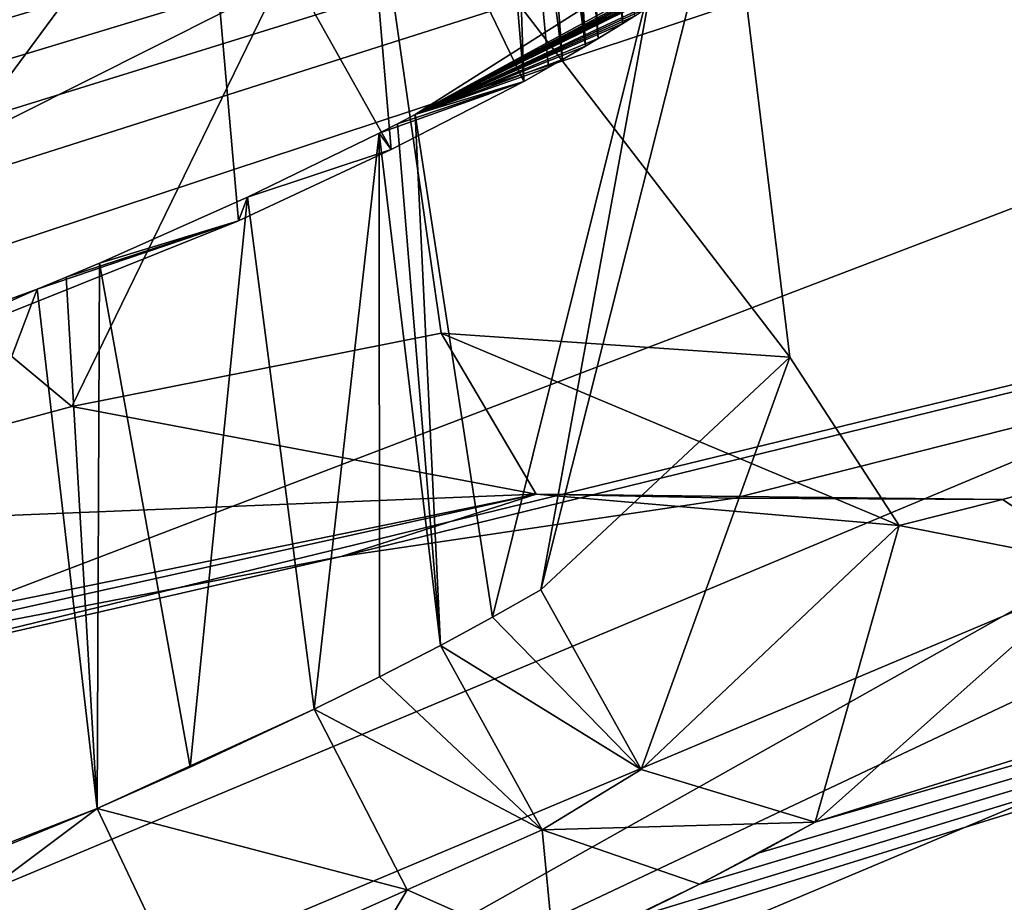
# Model space of a CAD drawing. Header units: metres. Extents: x -147 to 294, y -23 to 81.
# Tile 706 of 742: x 281.32 to 282.55, y 15.06 to 16.16. Entities that reach past the tile are written whole.
import ezdxf

# ---------------------------------------------------------------- set-up
doc = ezdxf.new("R2010")
doc.units = ezdxf.units.M
doc.layers.add('solid_AVA_153', color=7, linetype='CONTINUOUS')

msp = doc.modelspace()

# ---------------------------------------------------------------- linework, layer by layer
at = {"layer": 'solid_AVA_153'}
for points in [[(281.090759, 27.782938, 261.125031), (274.871796, 15.161433, 263.687531), (282.133179, 17.295027, 257.928406)], [(279.720917, 21.928774, 251.228699), (283.870544, 24.231037, 243.381256), (280.540039, 15.652699, 249.314453)], [(283.870544, 24.231037, 243.381256), (283.217804, 16.997828, 244.783676), (280.540039, 15.652699, 249.314453)], [(281.310883, 22.610184, 253.462219), (283.660492, 20.61832, 249.842422), (279.563599, 14.16639, 254.693085)], [(278.115143, 19.724819, 255.404922), (283.851074, 16.153978, 247.360916), (283.212463, 21.860081, 248.679855)], [(274.64624, 16.062531, 233.785172), (286.290588, 19.729668, 234.31691), (287.10141, 20.911531, 229.512344)], [(281.917603, 18.824459, 230.931), (274.64624, 16.062531, 233.785172), (287.10141, 20.911531, 229.512344)], [(283.960114, 20.769159, 249.340469), (284.716553, 16.333471, 247.85881), (279.563599, 14.16639, 254.693085)], [(283.960114, 20.769159, 249.340469), (279.563599, 14.16639, 254.693085), (283.660492, 20.61832, 249.842422)], [(276.489044, 16.04261, 223.108215), (276.709076, 16.382002, 221.73912), (290.664398, 20.265381, 226.925613)], [(282.683929, 17.701097, 225.091797), (276.489044, 16.04261, 223.108215), (290.664398, 20.265381, 226.925613)], [(273.578888, 15.53789, 235.204681), (279.843353, 17.485113, 234.807159), (286.290588, 19.729668, 234.31691)], [(274.64624, 16.062531, 233.785172), (273.578888, 15.53789, 235.204681), (286.290588, 19.729668, 234.31691)], [(278.115143, 19.724819, 255.404922), (278.752289, 14.018857, 254.084824), (283.851074, 16.153978, 247.360916)], [(284.063049, 15.515271, 253.881882), (287.660736, 19.63269, 250.547791), (282.133179, 17.295027, 257.928406)], [(281.917603, 18.824459, 230.931), (274.68338, 16.377884, 231.863968), (274.64624, 16.062531, 233.785172)], [(273.544922, 13.863421, 230.357513), (272.878723, 13.733622, 229.978165), (289.65274, 18.639772, 233.339783)], [(282.818573, 16.893269, 229.662628), (289.65274, 18.639772, 233.339783), (272.878723, 13.733622, 229.978165)], [(274.068939, 13.923062, 230.927322), (273.544922, 13.863421, 230.357513), (289.65274, 18.639772, 233.339783)], [(274.015137, 13.476038, 233.679276), (274.48642, 13.810599, 232.395874), (289.65274, 18.639772, 233.339783)], [(280.972687, 15.322722, 235.289001), (274.015137, 13.476038, 233.679276), (289.65274, 18.639772, 233.339783)], [(274.392029, 13.904346, 231.630402), (274.068939, 13.923062, 230.927322), (289.65274, 18.639772, 233.339783)], [(274.48642, 13.810599, 232.395874), (274.392029, 13.904346, 231.630402), (289.65274, 18.639772, 233.339783)], [(280.972687, 15.322722, 235.289001), (289.65274, 18.639772, 233.339783), (288.379578, 17.126341, 239.170227)], [(282.683929, 17.701097, 225.091797), (274.129028, 15.109506, 224.203247), (274.892303, 15.335286, 224.227982)], [(282.683929, 17.701097, 225.091797), (281.944611, 17.454023, 225.055496), (274.129028, 15.109506, 224.203247)], [(282.683929, 17.701097, 225.091797), (274.892303, 15.335286, 224.227982), (275.53775, 15.569141, 224.034821)], [(282.683929, 17.701097, 225.091797), (275.53775, 15.569141, 224.034821), (276.489044, 16.04261, 223.108215)], [(281.944611, 17.454023, 225.055496), (281.275665, 17.189428, 225.249634), (274.129028, 15.109506, 224.203247)], [(278.969391, 13.750807, 259.090057), (282.133179, 17.295027, 257.928406), (274.871796, 15.161433, 263.687531)], [(278.969391, 13.750807, 259.090057), (284.063049, 15.515271, 253.881882), (282.133179, 17.295027, 257.928406)], [(281.721558, 15.494647, 235.699783), (280.972687, 15.322722, 235.289001), (288.379578, 17.126341, 239.170227)], [(282.211151, 15.567343, 236.214828), (281.721558, 15.494647, 235.699783), (288.379578, 17.126341, 239.170227)], [(282.545044, 15.565494, 236.879898), (282.211151, 15.567343, 236.214828), (288.379578, 17.126341, 239.170227)], [(282.670654, 15.483494, 237.626129), (282.545044, 15.565494, 236.879898), (288.379578, 17.126341, 239.170227)], [(283.217804, 16.997828, 244.783676), (279.956238, 16.527115, 241.055832), (269.504486, 13.548743, 241.740295)], [(275.268921, 14.801267, 243.838715), (283.217804, 16.997828, 244.783676), (269.504486, 13.548743, 241.740295)], [(275.268921, 14.801267, 243.838715), (276.998749, 15.205793, 244.441376), (283.217804, 16.997828, 244.783676)], [(276.998749, 15.205793, 244.441376), (278.082336, 15.35126, 245.762405), (283.217804, 16.997828, 244.783676)], [(278.082336, 15.35126, 245.762405), (278.374756, 15.237469, 247.480606), (283.217804, 16.997828, 244.783676)], [(278.374756, 15.237469, 247.480606), (280.540039, 15.652699, 249.314453), (283.217804, 16.997828, 244.783676)], [(282.818573, 16.893269, 229.662628), (272.878723, 13.733622, 229.978165), (272.508698, 13.643874, 229.8815)], [(282.818573, 16.893269, 229.662628), (272.508698, 13.643874, 229.8815), (282.049591, 16.639668, 229.630905)], [(282.072388, 16.158161, 238.821548), (282.010071, 16.678823, 238.989365), (282.024811, 16.68849, 238.962784)], [(282.072388, 16.158161, 238.821548), (282.024811, 16.68849, 238.962784), (282.039154, 16.69804, 238.935913)], [(282.072388, 16.158161, 238.821548), (282.039154, 16.69804, 238.935913), (282.086731, 16.1672, 238.794312)], [(282.041656, 16.139349, 238.876648), (281.994965, 16.669044, 239.015686), (282.010071, 16.678823, 238.989365)], [(282.041656, 16.139349, 238.876648), (282.010071, 16.678823, 238.989365), (282.072388, 16.158161, 238.821548)], [(280.858429, 16.670444, 240.272858), (281.549438, 16.419027, 239.534775), (280.922394, 16.124903, 239.867645)], [(282.025818, 16.129915, 238.903519), (281.979462, 16.659153, 239.041733), (281.994965, 16.669044, 239.015686)], [(282.025818, 16.129915, 238.903519), (281.994965, 16.669044, 239.015686), (282.041656, 16.139349, 238.876648)], [(282.025818, 16.129915, 238.903519), (281.955444, 16.644112, 239.080353), (281.979462, 16.659153, 239.041733)], [(281.317505, 16.446836, 229.343796), (282.049591, 16.639668, 229.630905), (272.508698, 13.643874, 229.8815)], [(281.996948, 16.113119, 238.950134), (281.930634, 16.628862, 239.118225), (281.955444, 16.644112, 239.080353)], [(281.996948, 16.113119, 238.950134), (281.955444, 16.644112, 239.080353), (282.025818, 16.129915, 238.903519)], [(281.948883, 16.085943, 239.021805), (281.90506, 16.613415, 239.155319), (281.930634, 16.628862, 239.118225)], [(281.948883, 16.085943, 239.021805), (281.930634, 16.628862, 239.118225), (281.979584, 16.103256, 238.976822)], [(281.979584, 16.103256, 238.976822), (281.930634, 16.628862, 239.118225), (281.996948, 16.113119, 238.950134)], [(281.948883, 16.085943, 239.021805), (281.739929, 16.519331, 239.357712), (281.90506, 16.613415, 239.155319)], [(281.783905, 16.001062, 239.225296), (281.549438, 16.419027, 239.534775), (281.739929, 16.519331, 239.357712)], [(281.783905, 16.001062, 239.225296), (281.739929, 16.519331, 239.357712), (281.948883, 16.085943, 239.021805)], [(281.751221, 16.431376, 236.525986), (280.732391, 16.225883, 235.794037), (281.386139, 15.681081, 235.920883)], [(281.751221, 16.431376, 236.525986), (281.386139, 15.681081, 235.920883), (281.846222, 15.772693, 236.382263)], [(281.751221, 16.431376, 236.525986), (281.846222, 15.772693, 236.382263), (282.280182, 15.742844, 237.578705)], [(282.202911, 16.374762, 237.758789), (281.751221, 16.431376, 236.525986), (282.280182, 15.742844, 237.578705)], [(280.998718, 15.67417, 239.73584), (280.922394, 16.124903, 239.867645), (281.549438, 16.419027, 239.534775)], [(280.998718, 15.67417, 239.73584), (281.549438, 16.419027, 239.534775), (281.593872, 15.912359, 239.403748)], [(281.783905, 16.001062, 239.225296), (281.593872, 15.912359, 239.403748), (281.549438, 16.419027, 239.534775)], [(282.202911, 16.374762, 237.758789), (282.280182, 15.742844, 237.578705), (281.970062, 15.453161, 238.755981)], [(282.113098, 16.234385, 238.436234), (282.202911, 16.374762, 237.758789), (281.970062, 15.453161, 238.755981)], [(279.563599, 14.16639, 254.693085), (284.716553, 16.333471, 247.85881), (280.026398, 14.118387, 255.100052)], [(284.716553, 16.333471, 247.85881), (285.272644, 16.324083, 248.144638), (280.026398, 14.118387, 255.100052)], [(280.026398, 14.118387, 255.100052), (285.272644, 16.324083, 248.144638), (280.172791, 12.925566, 254.794525)], [(285.272644, 16.324083, 248.144638), (285.40509, 15.127193, 247.850067), (280.172791, 12.925566, 254.794525)], [(282.22937, 16.271206, 238.43927), (282.113098, 16.234385, 238.436234), (281.813812, 16.044844, 239.013275)], [(282.213043, 16.257313, 238.491852), (282.22937, 16.271206, 238.43927), (281.813812, 16.044844, 239.013275)], [(282.201294, 16.247778, 238.526886), (282.213043, 16.257313, 238.491852), (281.813812, 16.044844, 239.013275)], [(282.189514, 16.238554, 238.560028), (282.201294, 16.247778, 238.526886), (281.813812, 16.044844, 239.013275)], [(282.177765, 16.229637, 238.59137), (282.189514, 16.238554, 238.560028), (281.813812, 16.044844, 239.013275)], [(281.813812, 16.044844, 239.013275), (282.113098, 16.234385, 238.436234), (281.909851, 15.419032, 238.842545)], [(282.113098, 16.234385, 238.436234), (281.970062, 15.453161, 238.755981), (281.909851, 15.419032, 238.842545)], [(281.386139, 15.681081, 235.920883), (280.732391, 16.225883, 235.794037), (280.809631, 15.525596, 235.614929)], [(282.166107, 16.221018, 238.621078), (282.177765, 16.229637, 238.59137), (281.813812, 16.044844, 239.013275)], [(282.154572, 16.212702, 238.64917), (282.166107, 16.221018, 238.621078), (281.813812, 16.044844, 239.013275)], [(282.116486, 16.186544, 238.734299), (282.154572, 16.212702, 238.64917), (281.813812, 16.044844, 239.013275)], [(282.10144, 16.176649, 238.765305), (282.116486, 16.186544, 238.734299), (281.813812, 16.044844, 239.013275)], [(282.086731, 16.1672, 238.794312), (282.10144, 16.176649, 238.765305), (281.813812, 16.044844, 239.013275)], [(282.072388, 16.158161, 238.821548), (282.086731, 16.1672, 238.794312), (281.813812, 16.044844, 239.013275)], [(283.851074, 16.153978, 247.360916), (278.752289, 14.018857, 254.084824), (279.912903, 13.94116, 254.925858)], [(283.851074, 16.153978, 247.360916), (279.912903, 13.94116, 254.925858), (285.130371, 16.133528, 248.013672)], [(282.041656, 16.139349, 238.876648), (282.072388, 16.158161, 238.821548), (281.813812, 16.044844, 239.013275)], [(282.025818, 16.129915, 238.903519), (282.041656, 16.139349, 238.876648), (281.813812, 16.044844, 239.013275)], [(285.130371, 16.133528, 248.013672), (279.912903, 13.94116, 254.925858), (285.204956, 15.041416, 247.82692)], [(281.996948, 16.113119, 238.950134), (282.025818, 16.129915, 238.903519), (281.813812, 16.044844, 239.013275)], [(281.979584, 16.103256, 238.976822), (281.996948, 16.113119, 238.950134), (281.813812, 16.044844, 239.013275)], [(282.311676, 15.163904, 238.872253), (285.33374, 16.111012, 239.065964), (285.116058, 15.969753, 239.475296)], [(282.670654, 15.483494, 237.626129), (285.33374, 16.111012, 239.065964), (282.311676, 15.163904, 238.872253)], [(281.948883, 16.085943, 239.021805), (281.979584, 16.103256, 238.976822), (281.813812, 16.044844, 239.013275)], [(281.948883, 16.085943, 239.021805), (281.791656, 16.033281, 239.041611), (281.768951, 16.02162, 239.069489)], [(281.783905, 16.001062, 239.225296), (281.948883, 16.085943, 239.021805), (281.768951, 16.02162, 239.069489)], [(281.948883, 16.085943, 239.021805), (281.813812, 16.044844, 239.013275), (281.791656, 16.033281, 239.041611)], [(281.791656, 16.033281, 239.041611), (281.813812, 16.044844, 239.013275), (281.845001, 15.383948, 238.925201)], [(281.813812, 16.044844, 239.013275), (281.909851, 15.419032, 238.842545), (281.845001, 15.383948, 238.925201)], [(281.791656, 16.033281, 239.041611), (281.845001, 15.383948, 238.925201), (281.768951, 16.02162, 239.069489)], [(281.605072, 15.942051, 239.24234), (281.768951, 16.02162, 239.069489), (281.688019, 15.304585, 239.091492)], [(281.783905, 16.001062, 239.225296), (281.768951, 16.02162, 239.069489), (281.605072, 15.942051, 239.24234)], [(281.768951, 16.02162, 239.069489), (281.769104, 15.344739, 239.010712), (281.688019, 15.304585, 239.091492)], [(281.768951, 16.02162, 239.069489), (281.845001, 15.383948, 238.925201), (281.769104, 15.344739, 239.010712)], [(281.783905, 16.001062, 239.225296), (281.605072, 15.942051, 239.24234), (281.593872, 15.912359, 239.403748)], [(285.116058, 15.969753, 239.475296), (286.051514, 15.334772, 245.697876), (276.797729, 12.765312, 244.286606)], [(281.986938, 14.998609, 239.258911), (285.116058, 15.969753, 239.475296), (276.797729, 12.765312, 244.286606)], [(282.080231, 15.042973, 239.165756), (285.116058, 15.969753, 239.475296), (281.986938, 14.998609, 239.258911)], [(282.167664, 15.086598, 239.06691), (285.116058, 15.969753, 239.475296), (282.080231, 15.042973, 239.165756)], [(282.241913, 15.125483, 238.972305), (285.116058, 15.969753, 239.475296), (282.167664, 15.086598, 239.06691)], [(282.241913, 15.125483, 238.972305), (282.311676, 15.163904, 238.872253), (285.116058, 15.969753, 239.475296)], [(281.420746, 15.859843, 239.391815), (281.605072, 15.942051, 239.24234), (281.533447, 15.232262, 239.220428)], [(281.593872, 15.912359, 239.403748), (281.605072, 15.942051, 239.24234), (281.420746, 15.859843, 239.391815)], [(281.605072, 15.942051, 239.24234), (281.688019, 15.304585, 239.091492), (281.533447, 15.232262, 239.220428)], [(280.998718, 15.67417, 239.73584), (281.593872, 15.912359, 239.403748), (281.343079, 15.827419, 239.443863)], [(281.593872, 15.912359, 239.403748), (281.379303, 15.842431, 239.420471), (281.343079, 15.827419, 239.443863)], [(281.593872, 15.912359, 239.403748), (281.420746, 15.859843, 239.391815), (281.379303, 15.842431, 239.420471)], [(281.379303, 15.842431, 239.420471), (281.420746, 15.859843, 239.391815), (281.417633, 15.180818, 239.299988)], [(281.420746, 15.859843, 239.391815), (281.533447, 15.232262, 239.220428), (281.417633, 15.180818, 239.299988)], [(281.379303, 15.842431, 239.420471), (281.417633, 15.180818, 239.299988), (281.343079, 15.827419, 239.443863)], [(280.585175, 15.549791, 239.715179), (281.343079, 15.827419, 239.443863), (281.039551, 15.025649, 239.481155)], [(280.998718, 15.67417, 239.73584), (281.343079, 15.827419, 239.443863), (280.585175, 15.549791, 239.715179)], [(281.343079, 15.827419, 239.443863), (281.417633, 15.180818, 239.299988), (281.039551, 15.025649, 239.481155)], [(281.964386, 15.572049, 236.268784), (281.846222, 15.772693, 236.382263), (281.386139, 15.681081, 235.920883)], [(282.416229, 15.533278, 237.514832), (282.280182, 15.742844, 237.578705), (281.846222, 15.772693, 236.382263)], [(282.416229, 15.533278, 237.514832), (281.846222, 15.772693, 236.382263), (281.964386, 15.572049, 236.268784)], [(282.095245, 15.229357, 238.754944), (281.970062, 15.453161, 238.755981), (282.280182, 15.742844, 237.578705)], [(282.416229, 15.533278, 237.514832), (282.095245, 15.229357, 238.754944), (282.280182, 15.742844, 237.578705)], [(281.964386, 15.572049, 236.268784), (281.386139, 15.681081, 235.920883), (280.809631, 15.525596, 235.614929)], [(281.964386, 15.572049, 236.268784), (280.809631, 15.525596, 235.614929), (280.894379, 15.353339, 235.497681)], [(281.964386, 15.572049, 236.268784), (280.894379, 15.353339, 235.497681), (280.907867, 15.338156, 235.469482)], [(281.964386, 15.572049, 236.268784), (280.907867, 15.338156, 235.469482), (281.721558, 15.494647, 235.699783)], [(281.964386, 15.572049, 236.268784), (281.721558, 15.494647, 235.699783), (282.211151, 15.567343, 236.214828)], [(281.964386, 15.572049, 236.268784), (282.211151, 15.567343, 236.214828), (282.545044, 15.565494, 236.879898)], [(282.416229, 15.533278, 237.514832), (281.964386, 15.572049, 236.268784), (282.545044, 15.565494, 236.879898)], [(282.416229, 15.533278, 237.514832), (282.545044, 15.565494, 236.879898), (282.670654, 15.483494, 237.626129)], [(282.416229, 15.533278, 237.514832), (282.311676, 15.163904, 238.872253), (282.095245, 15.229357, 238.754944)], [(282.416229, 15.533278, 237.514832), (282.670654, 15.483494, 237.626129), (282.311676, 15.163904, 238.872253)], [(280.340118, 12.791331, 254.933609), (284.063049, 15.515271, 253.881882), (278.969391, 13.750807, 259.090057)], [(280.340118, 12.791331, 254.933609), (285.60199, 15.005665, 247.949585), (284.063049, 15.515271, 253.881882)], [(280.907867, 15.338156, 235.469482), (280.972687, 15.322722, 235.289001), (281.721558, 15.494647, 235.699783)], [(282.095245, 15.229357, 238.754944), (281.909851, 15.419032, 238.842545), (281.970062, 15.453161, 238.755981)], [(282.095245, 15.229357, 238.754944), (281.845001, 15.383948, 238.925201), (281.909851, 15.419032, 238.842545)], [(281.769104, 15.344739, 239.010712), (281.845001, 15.383948, 238.925201), (281.971924, 15.154259, 238.933014)], [(282.095245, 15.229357, 238.754944), (281.971924, 15.154259, 238.933014), (281.845001, 15.383948, 238.925201)], [(281.769104, 15.344739, 239.010712), (281.971924, 15.154259, 238.933014), (281.688019, 15.304585, 239.091492)], [(277.176697, 12.803638, 244.842392), (276.797729, 12.765312, 244.286606), (286.051514, 15.334772, 245.697876)], [(277.717926, 12.876308, 245.501526), (277.176697, 12.803638, 244.842392), (286.051514, 15.334772, 245.697876)], [(278.000244, 12.866813, 246.269363), (277.717926, 12.876308, 245.501526), (286.051514, 15.334772, 245.697876)], [(277.79248, 12.6449, 247.788025), (286.051514, 15.334772, 245.697876), (282.472229, 13.58317, 251.485245)], [(277.79248, 12.6449, 247.788025), (278.01886, 12.783908, 247.065369), (286.051514, 15.334772, 245.697876)], [(278.01886, 12.783908, 247.065369), (278.000244, 12.866813, 246.269363), (286.051514, 15.334772, 245.697876)], [(286.051514, 15.334772, 245.697876), (285.070465, 14.786012, 247.575256), (282.472229, 13.58317, 251.485245)], [(281.688019, 15.304585, 239.091492), (281.803864, 15.079555, 239.103577), (281.417633, 15.180818, 239.299988)], [(281.533447, 15.232262, 239.220428), (281.688019, 15.304585, 239.091492), (281.417633, 15.180818, 239.299988)], [(281.971924, 15.154259, 238.933014), (281.803864, 15.079555, 239.103577), (281.688019, 15.304585, 239.091492)], [(282.095245, 15.229357, 238.754944), (282.311676, 15.163904, 238.872253), (281.971924, 15.154259, 238.933014)], [(280.624847, 14.872611, 239.572891), (281.039551, 15.025649, 239.481155), (281.417633, 15.180818, 239.299988)], [(280.703064, 14.645357, 239.616516), (280.624847, 14.872611, 239.572891), (281.417633, 15.180818, 239.299988)], [(280.703064, 14.645357, 239.616516), (281.417633, 15.180818, 239.299988), (281.524689, 14.955006, 239.322083)], [(281.803864, 15.079555, 239.103577), (281.524689, 14.955006, 239.322083), (281.417633, 15.180818, 239.299988)], [(281.971924, 15.154259, 238.933014), (281.986938, 14.998609, 239.258911), (281.803864, 15.079555, 239.103577)], [(282.311676, 15.163904, 238.872253), (282.167664, 15.086598, 239.06691), (281.971924, 15.154259, 238.933014)], [(281.971924, 15.154259, 238.933014), (282.167664, 15.086598, 239.06691), (281.986938, 14.998609, 239.258911)], [(282.241913, 15.125483, 238.972305), (282.167664, 15.086598, 239.06691), (282.311676, 15.163904, 238.872253)], [(285.479584, 15.002826, 247.866501), (280.172791, 12.925566, 254.794525), (285.40509, 15.127193, 247.850067)], [(282.167664, 15.086598, 239.06691), (282.080231, 15.042973, 239.165756), (281.986938, 14.998609, 239.258911)], [(281.803864, 15.079555, 239.103577), (281.675507, 14.862676, 239.500076), (281.524689, 14.955006, 239.322083)], [(281.803864, 15.079555, 239.103577), (281.986938, 14.998609, 239.258911), (281.675507, 14.862676, 239.500076)]]:
    msp.add_3dface(points, dxfattribs=at)

doc.saveas('drawing.dxf')
